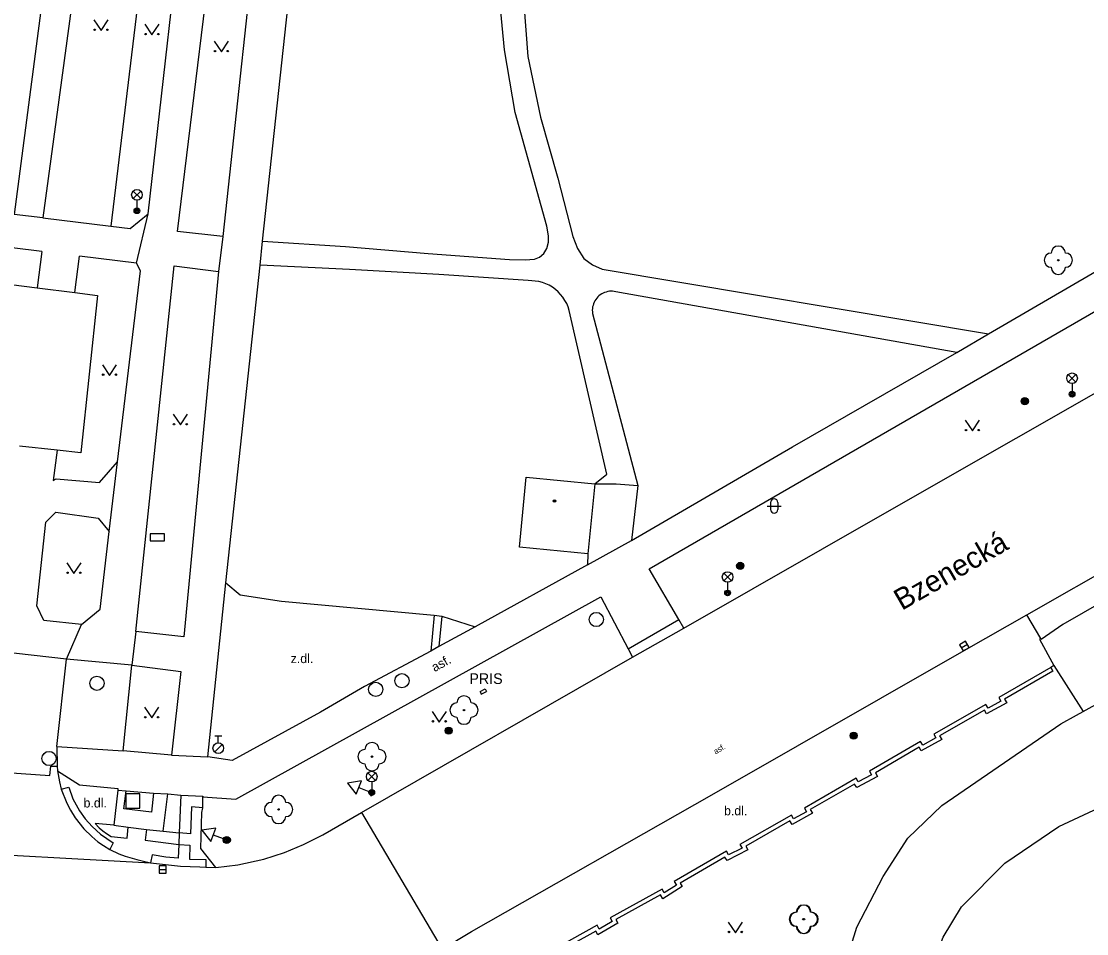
# Model space of a CAD drawing. Extents: x -595546 to -593986, y -1160845 to -1159202.
# Drawn here: x -594170.3 to -594095.2, y -1159959.4 to -1159895.1 of the extents above; entities that cross this region are included whole.
import ezdxf

# ---------------------------------------------------------------- set-up
doc = ezdxf.new("R2010")
doc.units = 0
for name, color, linetype in [('Level 22', 7, 'Continuous'), ('Level 24', 7, 'Continuous'), ('Level 25', 7, 'Continuous'), ('Level 26', 7, 'Continuous'), ('Level 27', 7, 'Continuous'), ('Level 28', 7, 'Continuous'), ('Level 33', 7, 'Continuous'), ('Level 34', 7, 'Continuous'), ('Level 36', 7, 'Continuous'), ('Level 39', 7, 'Continuous'), ('Nazvy ulic', 7, 'Continuous'), ('silnoproud - povrch.  znaky a  RIS  skut. velikost', 7, 'Continuous'), ('Specificka linie pasportu komunikaci', 7, 'Continuous'), ('TM - budovy zdene_ betonove - VP', 7, 'Continuous'), ('TM - chodniky - VP', 7, 'Continuous'), ('TM - komunikace - VP', 7, 'Continuous'), ('TM - letecke snimky - pomocna linie', 7, 'Continuous'), ('TM - popis objektu', 7, 'Continuous'), ('TM - popis povrchu', 7, 'Continuous'), ('TM - rozhrani ploch obecne - VP', 7, 'Continuous')]:
    doc.layers.add(name, color=color, linetype=linetype)

msp = doc.modelspace()

# ---------------------------------------------------------------- linework, layer by layer
at = {"layer": 'Level 22'}
for centre in [(-594097.23, -1159911.96), (-594139.1, -1159943.65), (-594145.58, -1159946.93), (-594152.16, -1159950.65), (-594115.19, -1159958.38), (-594115.14, -1159958.38)]:
    msp.add_circle(centre, 0.05, dxfattribs=at)
for centre, start, end in [((-594097.23, -1159911.46), 0, 180), ((-594097.73, -1159911.96), 90, 270), ((-594096.73, -1159911.96), 270, 90), ((-594097.23, -1159912.46), 180, 0), ((-594139.1, -1159943.15), 0, 180), ((-594139.6, -1159943.65), 90, 270), ((-594138.6, -1159943.65), 270, 90), ((-594139.1, -1159944.15), 180, 0), ((-594146.08, -1159946.93), 90, 270), ((-594145.58, -1159946.43), 0, 180), ((-594145.08, -1159946.93), 270, 90), ((-594145.58, -1159947.43), 180, 0), ((-594152.66, -1159950.65), 90, 270), ((-594152.16, -1159950.15), 0, 180), ((-594151.66, -1159950.65), 270, 90), ((-594152.16, -1159951.15), 180, 0), ((-594115.19, -1159957.88), 0, 180), ((-594115.14, -1159957.88), 0, 180), ((-594115.69, -1159958.38), 90, 270), ((-594115.64, -1159958.38), 90, 270), ((-594114.69, -1159958.38), 270, 90), ((-594114.64, -1159958.38), 270, 90), ((-594115.19, -1159958.88), 180, 0), ((-594115.14, -1159958.88), 180, 0)]:
    msp.add_arc(centre, 0.5, start, end, dxfattribs=at)
at = {"layer": 'Level 24'}
msp.add_lwpolyline([(-594161.207, -1159931.728), (-594160.207, -1159931.728), (-594160.207, -1159931.228), (-594161.207, -1159931.228)], close=True, dxfattribs=at)
at = {"layer": 'Level 25'}
for centre, radius in [((-594099.59, -1159921.89), 0.25), ((-594099.59, -1159921.89), 0.2), ((-594099.59, -1159921.89), 0.15), ((-594099.59, -1159921.89), 0.1), ((-594099.59, -1159921.89), 0.05), ((-594119.64, -1159933.49), 0.25), ((-594119.64, -1159933.49), 0.2), ((-594119.64, -1159933.49), 0.15), ((-594119.64, -1159933.49), 0.1), ((-594119.64, -1159933.49), 0.05), ((-594140.18, -1159945.1), 0.25), ((-594140.18, -1159945.1), 0.2), ((-594140.18, -1159945.1), 0.15), ((-594140.18, -1159945.1), 0.1), ((-594140.18, -1159945.1), 0.05), ((-594111.65, -1159945.45), 0.25), ((-594111.65, -1159945.45), 0.2), ((-594111.65, -1159945.45), 0.15), ((-594111.65, -1159945.45), 0.1), ((-594111.65, -1159945.45), 0.05), ((-594155.81, -1159952.8), 0.25), ((-594155.81, -1159952.8), 0.2), ((-594155.81, -1159952.8), 0.15), ((-594155.81, -1159952.8), 0.1), ((-594155.81, -1159952.8), 0.05)]:
    msp.add_circle(centre, radius, dxfattribs=at)
at = {"layer": 'Level 26'}
msp.add_lwpolyline([(-594162.93, -1159950.56), (-594161.93, -1159950.56), (-594161.93, -1159949.56), (-594162.93, -1159949.56)], close=True, dxfattribs=at)
at = {"layer": 'Level 27'}
for p, q in [((-594104.067, -1159939.265), (-594103.633, -1159939.015)), ((-594160.58, -1159954.88), (-594160.08, -1159954.88))]:
    msp.add_line(p, q, dxfattribs=at)
for points in [[(-594103.942, -1159939.481), (-594103.509, -1159939.232), (-594103.758, -1159938.799), (-594104.191, -1159939.048)], [(-594160.58, -1159955.13), (-594160.08, -1159955.13), (-594160.08, -1159954.63), (-594160.58, -1159954.63)]]:
    msp.add_lwpolyline(points, close=True, dxfattribs=at)
for centre in [(-594129.78, -1159937.27), (-594143.47, -1159941.58), (-594164.96, -1159941.76), (-594145.32, -1159942.19), (-594168.33, -1159947.06)]:
    msp.add_circle(centre, 0.5, dxfattribs=at)
at = {"layer": 'Level 28'}
for p, q in [((-594156.66, -1159945.455), (-594156.16, -1159945.455)), ((-594156.41, -1159945.955), (-594156.41, -1159945.455)), ((-594156.668, -1159946.602), (-594156.138, -1159946.072))]:
    msp.add_line(p, q, dxfattribs=at)
msp.add_circle((-594156.41, -1159946.33), 0.375, dxfattribs=at)
at = {"layer": 'Level 33'}
for p, q in [((-594162.405, -1159907.62), (-594161.875, -1159907.09)), ((-594162.405, -1159907.09), (-594161.875, -1159907.62)), ((-594162.14, -1159907.73), (-594162.14, -1159908.48)), ((-594096.525, -1159920.54), (-594095.995, -1159920.01)), ((-594096.525, -1159920.01), (-594095.995, -1159920.54)), ((-594096.26, -1159920.65), (-594096.26, -1159921.4)), ((-594120.795, -1159934.54), (-594120.265, -1159934.01)), ((-594120.795, -1159934.01), (-594120.265, -1159934.54)), ((-594120.53, -1159934.65), (-594120.53, -1159935.4)), ((-594145.865, -1159948.6), (-594145.335, -1159948.07)), ((-594145.865, -1159948.07), (-594145.335, -1159948.6)), ((-594145.6, -1159948.71), (-594145.6, -1159949.46))]:
    msp.add_line(p, q, dxfattribs=at)
for centre, radius in [((-594162.14, -1159907.355), 0.375), ((-594162.14, -1159908.48), 0.2), ((-594162.14, -1159908.48), 0.145), ((-594162.14, -1159908.48), 0.0876), ((-594096.26, -1159920.275), 0.375), ((-594096.26, -1159921.4), 0.2), ((-594096.26, -1159921.4), 0.145), ((-594096.26, -1159921.4), 0.0876), ((-594120.53, -1159934.275), 0.375), ((-594120.53, -1159935.4), 0.2), ((-594120.53, -1159935.4), 0.145), ((-594120.53, -1159935.4), 0.0876), ((-594145.6, -1159948.335), 0.375), ((-594145.6, -1159949.46), 0.2), ((-594145.6, -1159949.46), 0.145), ((-594145.6, -1159949.46), 0.0876)]:
    msp.add_circle(centre, radius, dxfattribs=at)
at = {"layer": 'Level 34'}
for p, q in [((-594146.509, -1159949.101), (-594145.56, -1159949.47)), ((-594145.65, -1159949.703), (-594145.47, -1159949.237)), ((-594156.759, -1159952.432), (-594155.81, -1159952.8)), ((-594155.9, -1159953.033), (-594155.72, -1159952.567))]:
    msp.add_line(p, q, dxfattribs=at)
for points in [[(-594146.69, -1159949.568), (-594146.328, -1159948.635), (-594147.316, -1159948.788)], [(-594156.94, -1159952.898), (-594156.578, -1159951.965), (-594157.566, -1159952.118)]]:
    msp.add_lwpolyline(points, close=True, dxfattribs=at)
at = {"layer": 'Level 36'}
for p, q in [((-594117.496, -1159929.026), (-594117.496, -1159929.526)), ((-594116.996, -1159929.026), (-594116.996, -1159929.526)), ((-594117.746, -1159929.276), (-594116.746, -1159929.276))]:
    msp.add_line(p, q, dxfattribs=at)
for points in [[(-594165.17, -1159895.03), (-594164.67, -1159895.78), (-594164.17, -1159895.03)], [(-594161.58, -1159895.33), (-594161.08, -1159896.08), (-594160.58, -1159895.33)], [(-594156.69, -1159896.53), (-594156.19, -1159897.28), (-594155.69, -1159896.53)], [(-594164.57, -1159919.32), (-594164.07, -1159920.07), (-594163.57, -1159919.32)], [(-594159.58, -1159922.81), (-594159.08, -1159923.56), (-594158.58, -1159922.81)], [(-594103.78, -1159923.23), (-594103.28, -1159923.98), (-594102.78, -1159923.23)], [(-594167.08, -1159933.28), (-594166.58, -1159934.03), (-594166.08, -1159933.28)], [(-594161.6, -1159943.45), (-594161.1, -1159944.2), (-594160.6, -1159943.45)], [(-594141.34, -1159943.74), (-594140.84, -1159944.49), (-594140.34, -1159943.74)], [(-594120.48, -1159958.58), (-594119.98, -1159959.33), (-594119.48, -1159958.58)]]:
    msp.add_lwpolyline(points, dxfattribs=at)
for centre in [(-594165.12, -1159895.73), (-594164.221, -1159895.73), (-594161.53, -1159896.03), (-594160.631, -1159896.03), (-594156.64, -1159897.23), (-594155.741, -1159897.23), (-594164.52, -1159920.02), (-594163.621, -1159920.02), (-594159.53, -1159923.51), (-594158.631, -1159923.51), (-594103.73, -1159923.93), (-594102.831, -1159923.93), (-594167.03, -1159933.98), (-594166.131, -1159933.98), (-594161.55, -1159944.15), (-594160.651, -1159944.15), (-594141.29, -1159944.44), (-594140.391, -1159944.44), (-594120.43, -1159959.28), (-594119.531, -1159959.28)]:
    msp.add_circle(centre, 0.05, dxfattribs=at)
for centre, start, end in [((-594117.246, -1159929.026), 0, 180), ((-594117.246, -1159929.526), 180, 0)]:
    msp.add_arc(centre, 0.25, start, end, dxfattribs=at)
at = {"layer": 'Level 39'}
for radius in [0.09, 0.0398]:
    msp.add_circle((-594132.72, -1159928.92), radius, dxfattribs=at)
at = {"layer": 'silnoproud - povrch.  znaky a  RIS  skut. velikost'}
for points in [[(-594137.97, -1159942.35), (-594137.61, -1159942.16)], [(-594137.97, -1159942.35), (-594137.88, -1159942.53)], [(-594137.88, -1159942.53), (-594137.52, -1159942.34)], [(-594137.61, -1159942.16), (-594137.52, -1159942.34)]]:
    msp.add_lwpolyline(points, dxfattribs=at)
at = {"layer": 'Specificka linie pasportu komunikaci'}
for points in [[(-594168.77, -1159908.98), (-594170.78, -1159908.73)], [(-594162.18, -1159912.17), (-594161.35, -1159908.69)], [(-594156.08, -1159910.29), (-594156.39, -1159912.76)], [(-594164.09, -1159931.07), (-594163.5, -1159926.17)], [(-594130.39, -1159933.41), (-594127.31, -1159931.7)], [(-594167.1, -1159940.07), (-594166.05, -1159937.62)], [(-594162.22, -1159938.11), (-594162.49, -1159940.48)], [(-594162.49, -1159940.48), (-594167.1, -1159940.07)], [(-594097.54, -1159940.52), (-594095.49, -1159943.75)], [(-594167.78, -1159946.22), (-594163.11, -1159946.53)], [(-594159.7, -1159946.83), (-594157.15, -1159946.95)], [(-594146.32, -1159950.86), (-594140.64, -1159960.49)], [(-594176.54, -1159953.57), (-594161.18, -1159954.4)]]:
    msp.add_lwpolyline(points, dxfattribs=at)
at = {"layer": 'TM - budovy zdene_ betonove - VP'}
for points in [[(-594177.05, -1159912.9), (-594169.16, -1159913.9)], [(-594169.16, -1159913.9), (-594166.51, -1159914.24)], [(-594166.51, -1159914.24), (-594164.92, -1159914.44)], [(-594164.92, -1159914.44), (-594166.1, -1159925.53)], [(-594167.77, -1159925.35), (-594170.41, -1159925.05)], [(-594166.1, -1159925.53), (-594167.77, -1159925.35)], [(-594135.2, -1159932.17), (-594134.71, -1159927.24)], [(-594134.71, -1159927.24), (-594129.89, -1159927.71)], [(-594129.89, -1159927.71), (-594130.38, -1159932.64)], [(-594130.38, -1159932.64), (-594135.2, -1159932.17)]]:
    msp.add_lwpolyline(points, dxfattribs=at)
at = {"layer": 'TM - chodniky - VP'}
for points in [[(-594167.37, -1159882.5), (-594170.78, -1159908.73)], [(-594165.2, -1159882.64), (-594168.77, -1159908.98)], [(-594161.35, -1159908.69), (-594158.51, -1159883.59)], [(-594153.29, -1159910.62), (-594150.37, -1159883.52)], [(-594159.29, -1159909.93), (-594156.16, -1159884.36)], [(-594153.35, -1159884.87), (-594156.08, -1159910.29)], [(-594102.15, -1159917.15), (-594076.09, -1159901.97)], [(-594123.96, -1159937.27), (-594126.06, -1159933.71), (-594088.53, -1159912.02), (-594074.8, -1159904.13)], [(-594162.61, -1159909.73), (-594161.35, -1159908.69)], [(-594168.77, -1159908.98), (-594163.98, -1159909.56)], [(-594163.98, -1159909.56), (-594162.61, -1159909.73)], [(-594168.84, -1159911.34), (-594182.15, -1159909.7)], [(-594156.08, -1159910.29), (-594159.29, -1159909.93)], [(-594153.47, -1159912.3), (-594153.29, -1159910.62)], [(-594168.84, -1159911.34), (-594169.16, -1159913.9)], [(-594166.51, -1159914.24), (-594166.18, -1159911.68)], [(-594162.18, -1159912.17), (-594166.18, -1159911.68)], [(-594162.22, -1159938.11), (-594159.52, -1159912.36)], [(-594161.89, -1159912.7), (-594162.18, -1159912.17)], [(-594159.52, -1159912.36), (-594156.39, -1159912.76)], [(-594155.88, -1159934.69), (-594153.47, -1159912.3)], [(-594163.5, -1159926.17), (-594161.89, -1159912.7)], [(-594156.39, -1159912.76), (-594158.83, -1159938.48)], [(-594104.38, -1159918.46), (-594102.15, -1159917.15)], [(-594127.31, -1159931.7), (-594115.95, -1159925.1), (-594104.38, -1159918.46)], [(-594067.44, -1159920.76), (-594083.85, -1159930.13), (-594096.92, -1159937.63), (-594098.43, -1159938.68), (-594098.47, -1159938.61)], [(-594167.77, -1159925.35), (-594168.04, -1159927.48)], [(-594164.79, -1159927.61), (-594163.5, -1159926.17)], [(-594168.04, -1159927.48), (-594167.84, -1159927.37)], [(-594167.84, -1159927.37), (-594164.79, -1159927.61)], [(-594129.89, -1159927.71), (-594128.37, -1159927.71), (-594126.85, -1159927.82)], [(-594126.85, -1159927.82), (-594127.31, -1159931.7)], [(-594168.57, -1159930.42), (-594167.85, -1159929.71)], [(-594167.85, -1159929.71), (-594164.88, -1159930.14)], [(-594095.49, -1159943.75), (-594070.17, -1159929.74)], [(-594169.19, -1159936.31), (-594168.57, -1159930.42)], [(-594164.88, -1159930.14), (-594164.09, -1159931.07)], [(-594164.73, -1159936.55), (-594164.09, -1159931.07)], [(-594130.38, -1159932.64), (-594130.39, -1159933.41)], [(-594130.39, -1159933.41), (-594138.31, -1159937.78)], [(-594155.88, -1159934.69), (-594154.86, -1159935.53), (-594151.96, -1159935.97)], [(-594155.18, -1159949.93), (-594129.46, -1159935.68)], [(-594129.46, -1159935.68), (-594127.53, -1159939.34), (-594127.22, -1159939.93)], [(-594168.7, -1159937.34), (-594169.19, -1159936.31)], [(-594166.05, -1159937.62), (-594164.73, -1159936.55)], [(-594151.96, -1159935.97), (-594141.19, -1159936.97)], [(-594166.05, -1159937.62), (-594168.7, -1159937.34)], [(-594141.19, -1159936.97), (-594140.65, -1159937.03)], [(-594140.65, -1159937.03), (-594138.31, -1159937.78)], [(-594123.61, -1159937.87), (-594123.96, -1159937.27)], [(-594158.83, -1159938.48), (-594162.22, -1159938.11)], [(-594098.47, -1159938.61), (-594098.55, -1159938.65), (-594097.54, -1159940.52)], [(-594163.11, -1159946.53), (-594162.49, -1159940.48)], [(-594162.49, -1159940.48), (-594159.05, -1159940.92)], [(-594159.05, -1159940.92), (-594159.7, -1159946.83)], [(-594097.76, -1159940.64), (-594101.42, -1159942.77), (-594101.27, -1159943.02), (-594102.18, -1159943.51), (-594102.33, -1159943.25), (-594106, -1159945.35), (-594105.85, -1159945.61), (-594106.78, -1159946.12), (-594106.93, -1159945.86)], [(-594097.54, -1159940.52), (-594097.76, -1159940.64)], [(-594105.43, -1159950.36), (-594097.06, -1159944.61), (-594095.94, -1159944)], [(-594095.94, -1159944), (-594095.49, -1159943.75)], [(-594106.93, -1159945.86), (-594110.53, -1159947.95), (-594110.38, -1159948.21), (-594111.32, -1159948.71), (-594111.47, -1159948.45), (-594115.11, -1159950.55), (-594114.96, -1159950.81), (-594115.88, -1159951.32), (-594116.03, -1159951.06), (-594119.66, -1159953.12), (-594119.51, -1159953.38), (-594120.46, -1159953.85), (-594120.61, -1159953.59), (-594124.29, -1159955.72), (-594124.14, -1159955.98), (-594125, -1159956.52), (-594125.14, -1159956.26), (-594128.81, -1159958.28), (-594128.67, -1159958.54), (-594129.57, -1159959.07), (-594129.72, -1159958.81), (-594133.34, -1159960.81)], [(-594159.7, -1159946.83), (-594163.11, -1159946.53)], [(-594157.5, -1159949.77), (-594155.18, -1159949.93)], [(-594157.49, -1159950.53), (-594157.5, -1159949.77)], [(-594107.17, -1159966.57), (-594106.35, -1159962.27), (-594105.34, -1159959.64), (-594104.04, -1159957.51), (-594100.99, -1159954.44), (-594097.2, -1159951.84), (-594092.31, -1159949.57)], [(-594156.59, -1159954.73), (-594157.65, -1159953.41), (-594157.58, -1159950.87), (-594157.49, -1159950.53)], [(-594113.1, -1159965.97), (-594112.31, -1159961.82), (-594111.43, -1159958.94), (-594109.57, -1159955.36), (-594107.82, -1159952.68), (-594105.43, -1159950.36)]]:
    msp.add_lwpolyline(points, dxfattribs=at)
at = {"layer": 'TM - komunikace - VP'}
for points in [[(-594146.32, -1159950.86), (-594127.22, -1159939.93), (-594123.61, -1159937.87), (-594108.95, -1159929.49), (-594091.44, -1159919.49), (-594077.14, -1159911.34), (-594076.2, -1159910.8), (-594075.82, -1159910.58), (-594071.37, -1159908.05), (-594070.96, -1159907.82)], [(-594140.64, -1159960.49), (-594138.56, -1159959.24), (-594121.64, -1159949.61), (-594103.7, -1159939.35), (-594099.44, -1159936.93), (-594085.79, -1159929.15), (-594074.97, -1159922.93), (-594071.09, -1159920.75), (-594070.59, -1159920.48), (-594070.24, -1159920.29), (-594065.9, -1159917.77), (-594065.47, -1159917.52), (-594065.02, -1159917.27), (-594062.43, -1159915.78), (-594062.11, -1159915.6), (-594061.52, -1159915.28)], [(-594167.1, -1159940.07), (-594181.85, -1159938.4), (-594212.87, -1159934.91), (-594220.81, -1159934.04), (-594231.53, -1159932.83), (-594253.7, -1159930.38)], [(-594167.78, -1159946.22), (-594167.1, -1159940.07)], [(-594167.78, -1159946.22), (-594167.77, -1159947.59)], [(-594167.77, -1159947.59), (-594167.73, -1159947.93)], [(-594167.73, -1159947.93), (-594167.59, -1159948.71), (-594167.47, -1159949.21)], [(-594167.47, -1159949.21), (-594167.07, -1159950.2), (-594166.83, -1159950.7), (-594166.49, -1159951.25), (-594165.89, -1159952.01), (-594165.33, -1159952.55), (-594164.9, -1159952.92), (-594164.5, -1159953.19), (-594164.06, -1159953.47)], [(-594149.04, -1159952.44), (-594146.32, -1159950.86)], [(-594156.59, -1159954.73), (-594155.03, -1159954.56), (-594153.2, -1159954.16), (-594151.74, -1159953.69), (-594150.4, -1159953.12), (-594149.04, -1159952.44)], [(-594164.06, -1159953.47), (-594163.41, -1159953.78), (-594162.96, -1159953.94), (-594162.15, -1159954.18), (-594161.67, -1159954.28), (-594161.18, -1159954.4)], [(-594161.18, -1159954.4), (-594159.07, -1159954.65), (-594157.71, -1159954.7), (-594157.29, -1159954.72)], [(-594157.29, -1159954.72), (-594156.59, -1159954.73)]]:
    msp.add_lwpolyline(points, dxfattribs=at)
at = {"layer": 'TM - letecke snimky - pomocna linie'}
for points in [[(-594136.24, -1159897.14), (-594136.57, -1159893.71), (-594136.84, -1159890.27), (-594137.03, -1159886.82)], [(-594135.53, -1159886.44), (-594135.19, -1159890.16), (-594134.89, -1159893.89), (-594134.61, -1159897.62)], [(-594133.266, -1159909.565), (-594135.5, -1159901.55), (-594136.24, -1159897.14)], [(-594134.61, -1159897.62), (-594133.72, -1159901.88), (-594132.487, -1159906.192), (-594131.431, -1159910.292)], [(-594135.888, -1159911.913), (-594134.796, -1159911.938), (-594134.123, -1159911.897), (-594133.77, -1159911.741), (-594133.479, -1159911.484), (-594133.269, -1159911.147), (-594133.155, -1159910.7), (-594133.136, -1159910.244), (-594133.266, -1159909.565)], [(-594131.431, -1159910.292), (-594131.112, -1159911.129), (-594130.65, -1159911.84), (-594130.05, -1159912.285), (-594129.37, -1159912.6)], [(-594153.29, -1159910.62), (-594147.45, -1159910.99), (-594141.63, -1159911.49), (-594135.888, -1159911.913)], [(-594134.59, -1159913.39), (-594140.88, -1159912.97), (-594147.17, -1159912.61), (-594153.47, -1159912.3)], [(-594129.37, -1159912.6), (-594102.15, -1159917.15)], [(-594131.68, -1159915.5), (-594131.76, -1159915.25), (-594131.86, -1159915.02), (-594131.99, -1159914.79), (-594132.13, -1159914.57), (-594132.29, -1159914.37), (-594132.47, -1159914.19), (-594132.66, -1159914.02), (-594132.87, -1159913.87), (-594133.1, -1159913.73), (-594133.33, -1159913.62), (-594133.57, -1159913.53), (-594133.82, -1159913.46), (-594134.59, -1159913.39)], [(-594128.4, -1159914.18), (-594128.51, -1159914.16), (-594128.63, -1159914.15), (-594128.74, -1159914.14), (-594128.86, -1159914.15), (-594128.97, -1159914.17), (-594129.08, -1159914.2), (-594129.19, -1159914.23), (-594129.3, -1159914.28), (-594129.4, -1159914.33), (-594129.5, -1159914.4), (-594129.59, -1159914.47), (-594129.67, -1159914.55), (-594129.75, -1159914.63), (-594129.82, -1159914.72), (-594129.88, -1159914.82), (-594129.93, -1159914.92), (-594129.98, -1159915.03), (-594130.01, -1159915.14), (-594130.04, -1159915.25), (-594130.05, -1159915.37), (-594130.06, -1159915.48), (-594130.05, -1159915.6), (-594130.04, -1159915.71)], [(-594104.38, -1159918.46), (-594128.4, -1159914.18)], [(-594129.89, -1159927.71), (-594129.04, -1159927.04), (-594131.68, -1159915.5)], [(-594130.04, -1159915.71), (-594126.85, -1159927.82)]]:
    msp.add_lwpolyline(points, dxfattribs=at)
at = {"layer": 'TM - rozhrani ploch obecne - VP'}
for points in [[(-594160.82, -1159883.26), (-594163.98, -1159909.56)], [(-594157.15, -1159946.95), (-594155.88, -1159934.69)], [(-594141.19, -1159936.97), (-594141.43, -1159939.49)], [(-594140.65, -1159937.03), (-594140.87, -1159939.18)], [(-594127.53, -1159939.34), (-594123.96, -1159937.27)], [(-594098.47, -1159938.61), (-594099.44, -1159936.93)], [(-594138.31, -1159937.78), (-594140.87, -1159939.18)], [(-594141.43, -1159939.49), (-594146.1, -1159941.98), (-594149.2, -1159943.79), (-594155.43, -1159947.19), (-594157.15, -1159946.95)], [(-594140.87, -1159939.18), (-594141.43, -1159939.49)], [(-594097.76, -1159940.64), (-594097.61, -1159940.9), (-594101.01, -1159942.87), (-594100.85, -1159943.14), (-594102.3, -1159943.91), (-594102.44, -1159943.66), (-594105.59, -1159945.46), (-594105.44, -1159945.72), (-594106.89, -1159946.52), (-594107.04, -1159946.27), (-594110.12, -1159948.06), (-594109.96, -1159948.33), (-594111.43, -1159949.11), (-594111.58, -1159948.86), (-594114.7, -1159950.66), (-594114.54, -1159950.92), (-594115.99, -1159951.72), (-594116.14, -1159951.46), (-594119.25, -1159953.23), (-594119.1, -1159953.5), (-594120.57, -1159954.25), (-594120.72, -1159954), (-594123.88, -1159955.83), (-594123.74, -1159956.08), (-594125.1, -1159956.94), (-594125.26, -1159956.66), (-594128.41, -1159958.4), (-594128.27, -1159958.65), (-594129.68, -1159959.49), (-594129.82, -1159959.23), (-594133.28, -1159961.14)], [(-594173.66, -1159947.76), (-594171.31, -1159948.04), (-594168.28, -1159948.26), (-594168.2, -1159947.6), (-594167.77, -1159947.59)], [(-594167.73, -1159947.93), (-594166.19, -1159948.91), (-594163.49, -1159949.18), (-594163.48, -1159949.29)], [(-594167.47, -1159949.21), (-594166.95, -1159949.07), (-594166.66, -1159949.91), (-594166.19, -1159950.75), (-594165.79, -1159951.31), (-594165.29, -1159951.86), (-594164.71, -1159952.38), (-594163.82, -1159952.99), (-594164.06, -1159953.47)], [(-594163.48, -1159949.29), (-594163.78, -1159951.76)], [(-594163.48, -1159949.29), (-594162.91, -1159949.34)], [(-594160.97, -1159949.5), (-594161.12, -1159950.85), (-594163.06, -1159950.61), (-594162.91, -1159949.34)], [(-594162.91, -1159949.34), (-594160.97, -1159949.5)], [(-594160.97, -1159949.5), (-594159.97, -1159949.54)], [(-594160.29, -1159952.18), (-594159.97, -1159949.54)], [(-594159.97, -1159949.54), (-594159.06, -1159949.65)], [(-594159.06, -1159949.65), (-594159.16, -1159952.3)], [(-594159.06, -1159949.65), (-594157.5, -1159949.71), (-594157.5, -1159949.77)], [(-594157.49, -1159950.53), (-594158.3, -1159950.46), (-594158.37, -1159952.36), (-594159.16, -1159952.3)], [(-594163.78, -1159951.76), (-594165.09, -1159951.64), (-594164.8, -1159951.95), (-594164.55, -1159952.16), (-594164.28, -1159952.35), (-594163.96, -1159952.55), (-594162.84, -1159952.67), (-594162.75, -1159951.89)], [(-594163.78, -1159951.76), (-594162.75, -1159951.89)], [(-594162.75, -1159951.89), (-594161.47, -1159952.05)], [(-594161.47, -1159952.05), (-594161.55, -1159952.81), (-594159.19, -1159953.11)], [(-594161.47, -1159952.05), (-594160.29, -1159952.18)], [(-594160.29, -1159952.18), (-594159.16, -1159952.3)], [(-594159.16, -1159952.3), (-594159.19, -1159953.11)], [(-594159.19, -1159953.11), (-594159.24, -1159954.08), (-594160.1, -1159954.01), (-594161.07, -1159953.84), (-594161.18, -1159954.4)], [(-594159.19, -1159953.11), (-594158.41, -1159953.17), (-594158.44, -1159954.14), (-594157.28, -1159954.18), (-594157.29, -1159954.72)]]:
    msp.add_lwpolyline(points, dxfattribs=at)

# ---------------------------------------------------------------- texts
at = {"layer": 'Nazvy ulic'}
msp.add_text('Bzenecká', height=1.5, rotation=29.976, dxfattribs=at).set_placement((-594108.253, -1159936.666))
at = {"layer": 'TM - popis objektu'}
msp.add_text('PRIS', height=0.75, dxfattribs=at).set_placement((-594138.72, -1159941.81))
at = {"layer": 'TM - popis povrchu'}
for s, p in [('z.dl.', (-594151.31, -1159940.34)), ('b.dl.', (-594165.9, -1159950.51)), ('b.dl.', (-594120.78, -1159951.06))]:
    msp.add_text(s, height=0.65, dxfattribs=at).set_placement(p)
for height, rotation, p in [(0.65, 28.97, (-594141.17, -1159940.98)), (0.4, 31.21434, (-594121.37, -1159946.78))]:
    msp.add_text('asf.', height=height, rotation=rotation, dxfattribs=at).set_placement(p)

doc.saveas('drawing.dxf')
